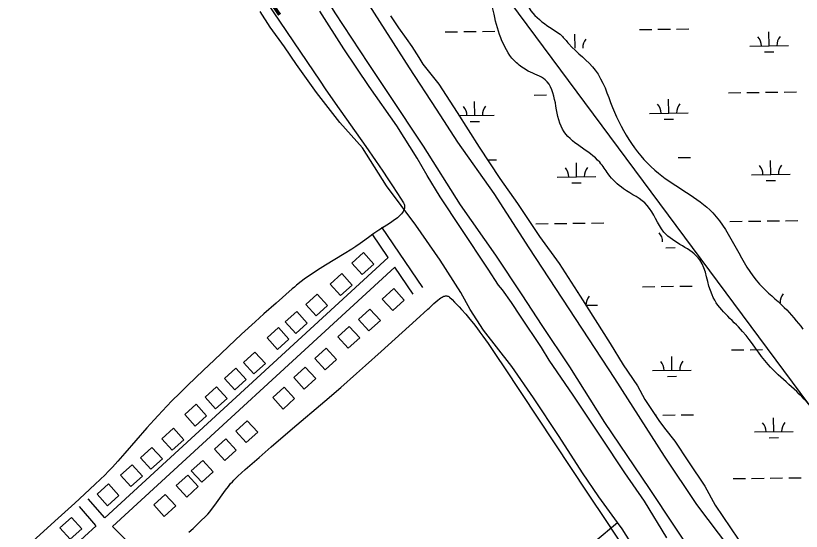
# Model space of a CAD drawing. Extents: x 3704301 to 3742427, y 506229 to 532009.
# Drawn here: x 3734945 to 3736976, y 520919 to 522253 of the extents above; entities that cross this region are included whole.
import ezdxf

# ---------------------------------------------------------------- set-up
doc = ezdxf.new("R2010")
doc.units = 0
for name, color, linetype in [('V-BLDG-OTLN', 7, 'Continuous'), ('V-GRID-MAJR', 7, 'Continuous'), ('V-LEVE-TOET', 7, 'Continuous'), ('V-RIVR-IDEN', 7, 'Continuous'), ('V-ROAD-CNTR', 7, 'Continuous'), ('V-SITE-VEGE', 7, 'Continuous'), ('V-TOPO-SHOR', 7, 'Continuous'), ('V-UTIL-LINE', 7, 'Continuous'), ('V-WETL-SWMP', 7, 'Continuous')]:
    doc.layers.add(name, color=color, linetype=linetype)

msp = doc.modelspace()

# ---------------------------------------------------------------- linework, layer by layer
at = {"layer": 'V-BLDG-OTLN'}
for points in [[(3735840.8, 521583.6), (3735870.5, 521610.4), (3735843.6, 521640.1), (3735814, 521613.2)], [(3735784.7, 521529.3), (3735814.4, 521556.2), (3735787.5, 521585.8), (3735757.9, 521558.9)], [(3735721.4, 521476.4), (3735751, 521503.2), (3735724.2, 521532.9), (3735694.5, 521506)], [(3735922, 521546.9), (3735892.5, 521520), (3735919.4, 521490.4), (3735949, 521517.4)], [(3735860.5, 521493.9), (3735831, 521467), (3735857.9, 521437.4), (3735887.5, 521464.4)], [(3735668.6, 521431.1), (3735698.2, 521457.9), (3735671.4, 521487.6), (3735641.7, 521460.7)], [(3735621.4, 521389.7), (3735651, 521416.6), (3735624.2, 521446.2), (3735594.5, 521419.3)], [(3735807.2, 521449.4), (3735777.6, 521422.5), (3735804.6, 521392.9), (3735834.2, 521419.9)], [(3735747.4, 521393.3), (3735717.8, 521366.3), (3735744.8, 521336.8), (3735774.3, 521363.7)], [(3735560.5, 521326.5), (3735590.1, 521353.4), (3735563.3, 521383), (3735533.6, 521356.1)], [(3735511.2, 521285), (3735540.9, 521311.8), (3735514, 521341.5), (3735484.4, 521314.6)], [(3735693.3, 521343.8), (3735663.8, 521316.9), (3735690.7, 521287.3), (3735720.3, 521314.3)], [(3735461.4, 521236.1), (3735491, 521263), (3735464.1, 521292.6), (3735434.5, 521265.8)], [(3735638.9, 521292.1), (3735609.4, 521265.2), (3735636.3, 521235.6), (3735665.9, 521262.5)], [(3735408.6, 521191.4), (3735438.2, 521218.2), (3735411.3, 521247.9), (3735381.7, 521221)], [(3735543.3, 521205.2), (3735513.8, 521178.3), (3735540.7, 521148.7), (3735570.3, 521175.6)], [(3735349.5, 521129.1), (3735379.1, 521156), (3735352.3, 521185.6), (3735322.6, 521158.8)], [(3735487.8, 521158.5), (3735458.3, 521131.5), (3735485.2, 521102), (3735514.8, 521128.9)], [(3735294.2, 521079.8), (3735323.8, 521106.7), (3735296.9, 521136.3), (3735267.3, 521109.4)], [(3735242.6, 521034.7), (3735272.3, 521061.6), (3735245.4, 521091.2), (3735215.8, 521064.3)], [(3735428.3, 521102.5), (3735398.7, 521075.6), (3735425.7, 521046), (3735455.2, 521073)], [(3735389.3, 521064.4), (3735359.8, 521037.5), (3735386.7, 521007.9), (3735416.3, 521034.9)], [(3735182.1, 520985.3), (3735211.7, 521012.2), (3735184.9, 521041.8), (3735155.2, 521014.9)], [(3735331.3, 521014.4), (3735301.8, 520987.5), (3735328.7, 520957.9), (3735358.3, 520984.8)], [(3735085.7, 520898.7), (3735115.4, 520925.6), (3735088.5, 520955.2), (3735058.9, 520928.3)]]:
    msp.add_lwpolyline(points, close=True, dxfattribs=at)
at = {"layer": 'V-GRID-MAJR'}
msp.add_spline([(3734972.1, 511968.8), (3734896.3, 518027.3), (3734820.5, 524087.8), (3734744.7, 530148.3), (3734744.6, 530150.2)], degree=3, dxfattribs=at)
at = {"layer": 'V-LEVE-TOET'}
for points in [[(3736790.8, 520875.2), (3736706.1, 520988.2), (3736622.4, 521114), (3736493.7, 521314.5), (3736375.9, 521494.3), (3736272.2, 521652.5), (3736181.9, 521793.2), (3736087.6, 521925.6), (3736032.7, 522011.6), (3735963.1, 522117.7), (3735858.2, 522281.1), (3735714.3, 522504.5), (3735614.3, 522659.5), (3735556, 522758.3), (3735503.4, 522834.5), (3735425, 522947.4), (3735369.1, 523039.1), (3735318.4, 523116.6), (3735238.1, 523246.7), (3735153.8, 523374.4), (3735081.2, 523486.4), (3735011, 523591.9), (3734937, 523700.8)], [(3734897, 523622.2), (3734952.5, 523536.9), (3735026.9, 523421), (3735107, 523304.3), (3735161.9, 523220.3), (3735231.5, 523113.5), (3735338.9, 522947.4), (3735448.6, 522774.9), (3735535.3, 522645.9), (3735594.2, 522545.8), (3735670.9, 522420.9), (3735769.5, 522260.2), (3735855.6, 522129.3), (3735909.3, 522049.1), (3735998.5, 521915.5), (3736094.2, 521763.9), (3736185.4, 521633.4), (3736253.2, 521531.2), (3736305, 521451.7), (3736376.5, 521344.8), (3736466.7, 521201), (3736582.8, 521029.6), (3736709.8, 520837.4)]]:
    msp.add_lwpolyline(points, dxfattribs=at)
at = {"layer": 'V-ROAD-CNTR'}
for points in [[(3735997, 521549.8), (3735891.1, 521705.8)], [(3735907.8, 521627.8), (3735866.2, 521689)], [(3735907.8, 521627.8), (3735174.8, 520953.8)], [(3735924.8, 521602.7), (3735195.3, 520931.9)], [(3735972.2, 521532.9), (3735924.8, 521602.7)], [(3735174.8, 520953.8), (3735132.2, 521002.8)], [(3735152.2, 520934.2), (3735109.6, 520983.2)], [(3735152.7, 520933.5), (3735092.7, 520878.3), (3734889.7, 520690.5), (3734702.1, 520517.2), (3734485.4, 520319.6), (3734461.8, 520298.2)], [(3735252.8, 520874.2), (3735195.3, 520931.9)]]:
    msp.add_lwpolyline(points, dxfattribs=at)
at = {"layer": 'V-SITE-VEGE'}
for points in [[(3735385.4, 522595.7), (3735731.5, 522083.5), (3735744.9, 522063.8), (3735770.4, 522027), (3735849.8, 521914.4), (3735875, 521878.2), (3735893.6, 521851.2), (3735907.2, 521830.9), (3735917.3, 521815.6), (3735932.2, 521792.8), (3735947.5, 521768.5), (3735948.8, 521765.6), (3735949.7, 521762.8), (3735950.1, 521760.2), (3735950.1, 521757.6), (3735949.9, 521755.1), (3735949.3, 521752.8), (3735948.5, 521750.5), (3735947.5, 521748.3), (3735946.4, 521746.2), (3735945.1, 521744.1), (3735942.1, 521740.3), (3735938.8, 521736.7), (3735935.2, 521733.3), (3735931.6, 521730.2), (3735928, 521727.3), (3735924.4, 521724.6), (3735917.2, 521719.6), (3735910.7, 521715.3), (3735883.7, 521698.4), (3735875.7, 521693.2), (3735870.9, 521689.8), (3735860.1, 521681.6), (3735847.5, 521672.3), (3735835.6, 521663.9), (3735824.4, 521656.3), (3735813.8, 521649.4), (3735793.9, 521636.9), (3735746, 521607.7), (3735724.9, 521594.4), (3735716.4, 521588.9), (3735701.7, 521578.9), (3735690.8, 521571.2), (3735682.8, 521565.2), (3735671, 521555.9), (3735665.1, 521551.1), (3735659.4, 521546.2), (3735617.7, 521509.4), (3735586.6, 521481.6), (3735563.4, 521460.7), (3735528.8, 521428.9), (3735494.5, 521396.9), (3735457.7, 521362), (3735430.2, 521335.8), (3735389.1, 521296.2), (3735368.7, 521276.3), (3735348.4, 521256.3), (3735335.6, 521243.3), (3735323.8, 521230.9), (3735312.8, 521219.1), (3735302.7, 521208), (3735283.9, 521186.8), (3735227.1, 521121.5), (3735208.6, 521100.7), (3735194.5, 521085.4), (3735183.8, 521074), (3735175.6, 521065.6), (3735163.1, 521053.2), (3735150.4, 521041), (3735122.4, 521015), (3735097.8, 520992.3), (3735054.4, 520952.9), (3734989.2, 520893.9)], [(3735392.5, 520916.6), (3735403.4, 520926.6), (3735411.5, 520934.2), (3735423.5, 520945.9), (3735435.3, 520957.8), (3735441, 520963.9), (3735446.2, 520969.8), (3735450.8, 520975.5), (3735459.2, 520986.5), (3735487.4, 521025.9), (3735494.7, 521035.5), (3735500.4, 521042.5), (3735504.9, 521047.6), (3735508.3, 521051.3), (3735513.6, 521056.7), (3735519.1, 521062), (3735538, 521078.9), (3735573.7, 521110.3), (3735605.2, 521137.5), (3735660.5, 521184.9), (3735743.7, 521255.8), (3735785.1, 521291.5), (3735826.2, 521327.4), (3735849.4, 521347.9), (3735889.7, 521384.3), (3735980.1, 521466.6), (3736010.4, 521493.9), (3736013.5, 521496.7), (3736025.6, 521508.3), (3736031, 521513.2), (3736035.8, 521517.3), (3736040, 521520.6), (3736043.7, 521523.1), (3736046.9, 521524.9), (3736049.6, 521526.3), (3736051.9, 521527.2), (3736053.9, 521527.8), (3736055.6, 521528.2), (3736057.1, 521528.3), (3736059.5, 521528.3), (3736061.3, 521527.9), (3736062.6, 521527.4), (3736064.5, 521526.5), (3736066.2, 521525.1), (3736072.9, 521518.6), (3736079.4, 521512.2), (3736085.6, 521505.8), (3736091.6, 521499.5), (3736097.3, 521493.2), (3736108.3, 521480.6), (3736118.5, 521468.4), (3736127.9, 521456.6), (3736136.7, 521445.4), (3736144.8, 521434.6), (3736152.4, 521424.3), (3736166.4, 521404.7)], [(3736166.4, 521404.7), (3736178.5, 521387.3), (3736189, 521371.8), (3736207.1, 521344.5), (3736250.4, 521278.3), (3736423, 521017.9), (3736471.8, 520944.4), (3736520.8, 520870.9)]]:
    msp.add_lwpolyline(points, dxfattribs=at)
at = {"layer": 'V-TOPO-SHOR'}
for points in [[(3736500.7, 520942.1), (3736452.6, 521008.5), (3736410.5, 521070.4), (3736350.1, 521164.6), (3736283.2, 521264.3), (3736227.6, 521345.4), (3736154.5, 521439.1), (3736119.3, 521492.7), (3736095.1, 521536.9), (3736042.3, 521620.5), (3735979.6, 521711.5), (3735903, 521812.7), (3735841.1, 521910.8), (3735782.4, 521976.7), (3735722.7, 522054), (3735670.5, 522126.7), (3735639.3, 522172.5), (3735602.6, 522223.6), (3735577, 522263.5)], [(3736628.3, 520902.4), (3736570.2, 520997.6), (3736519.9, 521070.8), (3736458.2, 521162.5), (3736385.9, 521271.5), (3736323.7, 521362.3), (3736304.2, 521394.7), (3736249.7, 521476), (3736226.8, 521510.8), (3736203.4, 521543.5), (3736192.5, 521555.8), (3736166.1, 521597.1), (3736096.7, 521702.2), (3736042.5, 521784.2), (3736008.7, 521839.6), (3735982.7, 521884.1), (3735930.4, 521967.7), (3735858.6, 522069.6), (3735793.4, 522167.4), (3735731.4, 522264.6)], [(3735506.4, 520019.2), (3735607.7, 520112.8), (3735722.5, 520222.6), (3735826, 520327.6), (3735884.8, 520377), (3735980.8, 520464.9), (3736096.4, 520580.2), (3736174.1, 520648.4), (3736266.9, 520737.4), (3736360.5, 520820.1), (3736443.2, 520894.1), (3736500.7, 520942.1)], [(3737343.3, 519635.4), (3737291.9, 519705.7), (3737232.7, 519793.3), (3737180.2, 519877.8), (3737129.7, 519963.1), (3737070.9, 520054.3), (3737011.8, 520165.3), (3736946.8, 520268.9), (3736869.9, 520389.5), (3736803.2, 520502.9), (3736738.8, 520594.2), (3736686.8, 520661.1), (3736626.6, 520743.5), (3736573.2, 520829.8), (3736512.6, 520925.6), (3736500.7, 520942.1)]]:
    msp.add_lwpolyline(points, dxfattribs=at)
msp.add_spline([(3737061.9, 521122.8), (3736995.4, 521247.7), (3736890.1, 521350.4), (3736824.1, 521436.3), (3736744.9, 521530.7), (3736713.5, 521621.3), (3736620.4, 521693.4), (3736577.5, 521762.1), (3736516.2, 521805.2), (3736476.7, 521843.7), (3736454.7, 521873.8), (3736358.3, 521959.3), (3736313.6, 522087.2), (3736269.8, 522109.9), (3736239.2, 522131.2), (3736181.3, 522256.9), (3736127.4, 522411.5), (3736058, 522486.7), (3736041, 522512.6), (3736011.6, 522547.1), (3735989.8, 522572.9), (3735856.4, 522737.5), (3735724.7, 522913.6), (3735651.3, 523020.5), (3735609.1, 523080), (3735475.2, 523242.2), (3735265.5, 523480.8), (3735097.7, 523690.4), (3735014.3, 523784.7), (3734978.8, 523849.3), (3734696.5, 524271.2), (3734618.2, 524393.6), (3734546.6, 524491.3), (3734390.1, 524697.3), (3734317.8, 524813.7), (3734267.5, 524912.3), (3734217.2, 525021.9), (3734176.1, 525099.1), (3734087.5, 525223.5), (3734024.7, 525297.5), (3733998.1, 525335), (3733917.3, 525472.6), (3733856.8, 525565.6), (3733842.2, 525590), (3733768.4, 525701.2), (3733769.7, 525722.5), (3733820.6, 525704.7), (3733908, 525573.3), (3733960.5, 525510.9), (3734000, 525454.5), (3734114.1, 525283.8), (3734172.7, 525188.6), (3734249.5, 525083.6), (3734332.8, 524933.4), (3734363.9, 524877.5), (3734425.5, 524800.2), (3734514.2, 524659.4), (3734585.1, 524530.3), (3734633.6, 524459.9), (3734657.8, 524428.9), (3734699.5, 524370.2), (3734717.1, 524341.6), (3734747.9, 524272.9), (3734878.1, 524052.1), (3734995.5, 523901.5), (3735112.4, 523759), (3735227.4, 523626.3), (3735320.4, 523528.1), (3735398.1, 523436), (3735425.3, 523406.2), (3735615.8, 523142), (3735677.5, 523060.4), (3735783.2, 522918.7), (3735998.7, 522665.6), (3736196.4, 522442.7), (3736241.1, 522334.9), (3736276.6, 522266), (3736324.8, 522223.2), (3736355.4, 522201.9), (3736374.6, 522180.3), (3736443.1, 522112), (3736487.8, 522015.6), (3736606.7, 521845.3), (3736746.7, 521743), (3736867.6, 521558.3), (3736931.7, 521498.3), (3736980, 521442.5)], degree=3, dxfattribs=at)
at = {"layer": 'V-UTIL-LINE'}
msp.add_lwpolyline([(3736995.3, 521247.9), (3734939.8, 524018.3), (3733458.6, 526457.8), (3733370.4, 526607.1), (3733251.7, 526762.9), (3733134.3, 526914.5), (3733005.9, 527037.4), (3732859.2, 527165.3), (3732662.7, 527309.8), (3732469.4, 527426.5), (3732239, 527547.5), (3732086.5, 527624.9), (3727976.6, 529204.8)], dxfattribs=at)
at = {"layer": 'V-WETL-SWMP'}
for p, q in [((3735913.8, 522253), (3735934.3, 522221.6)), ((3735934.3, 522221.6), (3735954, 522193.8)), ((3736055.3, 522211.2), (3736087.3, 522211.6)), ((3736103.3, 522211.8), (3736135.3, 522212.1)), ((3736151.3, 522212.3), (3736183.3, 522212.7)), ((3736390.7, 522168.8), (3736390.2, 522204.8)), ((3736557.2, 522217.3), (3736589.2, 522217.7)), ((3736605.2, 522217.9), (3736637.2, 522218.3)), ((3736653.2, 522218.5), (3736685.2, 522218.9)), ((3736892.6, 522175), (3736892.1, 522211)), ((3735954, 522193.8), (3735969.2, 522173)), ((3735969.2, 522173), (3735986.8, 522145)), ((3736842.6, 522174.4), (3736942.6, 522175.6)), ((3735986.8, 522145), (3735997.4, 522127.7)), ((3736880.7, 522159.4), (3736904.7, 522159.7)), ((3735997.4, 522127.7), (3736038.7, 522075.9)), ((3736038.7, 522075.9), (3736086.4, 522002.9)), ((3736285.3, 522047.5), (3736317.3, 522047.9)), ((3736787.2, 522053.6), (3736819.2, 522054)), ((3736835.2, 522054.2), (3736867.2, 522054.6)), ((3736883.2, 522054.8), (3736915.2, 522055.2)), ((3736931.2, 522055.4), (3736963.2, 522055.7)), ((3736131.4, 521994.8), (3736130.9, 522030.8)), ((3736633.2, 522001), (3736632.8, 522037)), ((3736086.4, 522002.9), (3736143, 521913)), ((3736583.2, 522000.4), (3736683.2, 522001.6)), ((3736091.8, 521994.4), (3736181.4, 521995.4)), ((3736119.5, 521979.3), (3736143.5, 521979.6)), ((3736621.4, 521985.4), (3736645.4, 521985.7)), ((3736143, 521913), (3736196.3, 521831.7)), ((3736164.8, 521879.8), (3736187.4, 521880.1)), ((3736657.2, 521885.8), (3736689.2, 521886.2)), ((3736896.6, 521842.3), (3736896.2, 521878.3)), ((3736394.7, 521836.2), (3736394.3, 521872.2)), ((3736846.6, 521841.7), (3736946.6, 521842.9)), ((3736196.3, 521831.7), (3736242.1, 521766.9)), ((3736344.8, 521835.6), (3736444.7, 521836.8)), ((3736382.9, 521820.6), (3736406.9, 521820.9)), ((3736884.8, 521826.7), (3736908.8, 521827)), ((3736242.1, 521766.9), (3736299.1, 521681.6)), ((3736289.4, 521714.8), (3736321.4, 521715.2)), ((3736337.4, 521715.4), (3736369.4, 521715.8)), ((3736385.4, 521716), (3736417.4, 521716.4)), ((3736433.4, 521716.6), (3736465.4, 521717)), ((3736791.3, 521720.9), (3736823.2, 521721.3)), ((3736839.2, 521721.5), (3736871.2, 521721.9)), ((3736887.2, 521722.1), (3736919.2, 521722.5)), ((3736935.2, 521722.7), (3736967.2, 521723.1)), ((3736299.1, 521681.6), (3736349.4, 521611.6)), ((3736625.5, 521652.7), (3736649.5, 521653)), ((3736349.4, 521611.6), (3736404.2, 521527.5)), ((3736613.3, 521552.6), (3736645.3, 521553)), ((3736661.3, 521553.2), (3736693.3, 521553.6)), ((3736398.4, 521536.3), (3736398.4, 521539.5)), ((3736565.3, 521552), (3736597.3, 521552.4)), ((3736404.2, 521527.5), (3736442.9, 521466.4)), ((3736419.2, 521503.8), (3736448.8, 521504.1)), ((3736442.9, 521466.4), (3736482, 521405.4)), ((3736482, 521405.4), (3736515.1, 521349.9)), ((3736641.4, 521335.7), (3736640.9, 521371.7)), ((3736795.3, 521388.3), (3736827.3, 521388.7)), ((3736843.3, 521388.9), (3736875.3, 521389.3)), ((3736515.1, 521349.9), (3736552.6, 521295.4)), ((3736591.4, 521335.1), (3736691.4, 521336.3)), ((3736629.5, 521320.1), (3736653.5, 521320.4)), ((3736552.6, 521295.4), (3736571.5, 521260.1)), ((3736571.5, 521260.1), (3736607.6, 521205.7)), ((3736598.3, 521219.7), (3736601.4, 521219.7)), ((3736617.4, 521219.9), (3736649.4, 521220.3)), ((3736665.4, 521220.5), (3736697.4, 521220.9)), ((3736904.7, 521177), (3736904.3, 521213)), ((3736607.6, 521205.7), (3736622.4, 521186.1)), ((3736622.4, 521186.1), (3736649.1, 521152.5)), ((3736854.8, 521176.4), (3736954.7, 521177.6)), ((3736649.1, 521152.5), (3736684.1, 521099)), ((3736892.9, 521161.4), (3736916.9, 521161.7)), ((3736684.1, 521099), (3736726.2, 521035.8)), ((3736799.4, 521055.6), (3736831.4, 521056)), ((3736847.4, 521056.2), (3736879.4, 521056.6)), ((3736895.4, 521056.8), (3736927.4, 521057.2)), ((3736943.4, 521057.4), (3736975.4, 521057.8)), ((3736726.2, 521035.8), (3736753.4, 520987)), ((3736753.4, 520987), (3736812.2, 520899))]:
    msp.add_line(p, q, dxfattribs=at)
for centre, start, end in [((3736445.9, 522170), 139.9282, 181.4719), ((3736837.3, 522174.8), 359.9282, 41.4719), ((3736947.8, 522176.1), 139.9282, 181.4719), ((3736578, 522000.8), 359.9282, 41.4719), ((3736688.5, 522002.1), 139.9282, 181.4719), ((3736076.1, 521994.6), 359.9282, 41.4719), ((3736186.6, 521996), 139.9282, 181.4719), ((3736339.5, 521836), 359.9282, 41.4719), ((3736450, 521837.3), 139.9282, 181.4719), ((3736841.4, 521842.1), 359.9282, 41.4719), ((3736951.9, 521843.5), 139.9282, 181.4719), ((3736582, 521668.1), 359.9282, 41.4719), ((3736955.9, 521510.8), 139.9282, 181.4719), ((3736454, 521504.7), 139.9282, 180.4181), ((3736586.1, 521335.5), 359.9282, 41.4719), ((3736696.6, 521336.8), 139.9282, 181.4719), ((3736849.5, 521176.8), 359.9282, 41.4719), ((3736960, 521178.2), 139.9282, 181.4719)]:
    msp.add_arc(centre, 35.2, start, end, dxfattribs=at)

# ---------------------------------------------------------------- texts
at = {"layer": 'V-RIVR-IDEN'}
msp.add_text('CANAL', height=83, rotation=304.1599, dxfattribs=at).set_placement((3735417.4, 522555.9))

doc.saveas('drawing.dxf')
